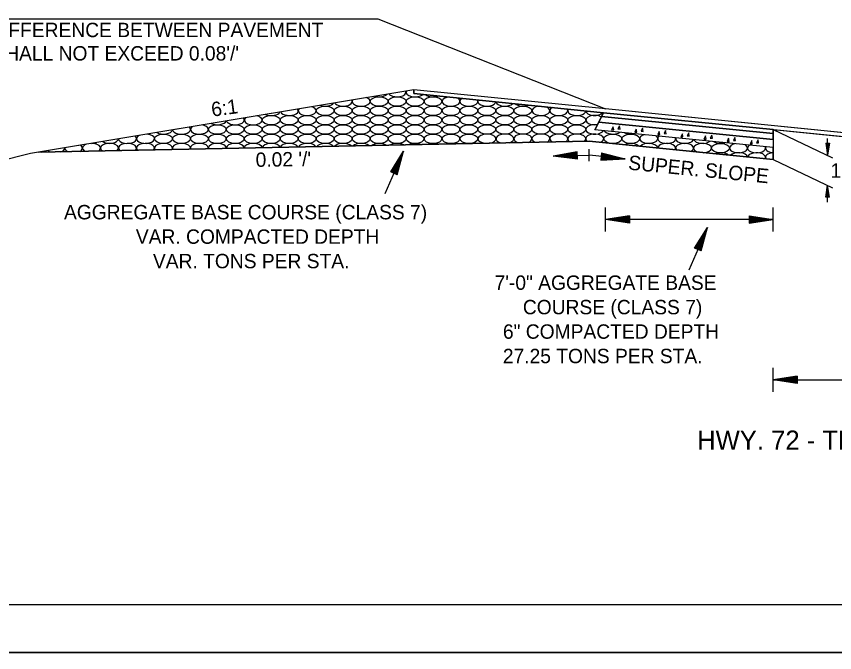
# Model space of a CAD drawing. Extents: x 1371763 to 1372860, y 385599 to 385872.
# Drawn here: x 1372517.33 to 1372551.49, y 385598.59 to 385625.12 of the extents above; entities that cross this region are included whole.
import ezdxf

# ---------------------------------------------------------------- set-up
doc = ezdxf.new("R2010")
doc.units = 0
for name, color, linetype in [('R_Border', 7, 'Continuous'), ('R_Draft', 7, 'Continuous'), ('R_No Plot', 7, 'Continuous')]:
    doc.layers.add(name, color=color, linetype=linetype)

msp = doc.modelspace()

# ---------------------------------------------------------------- linework, layer by layer
at = {"layer": 'R_Border'}
msp.add_line((1372657.298, 385600.577), (1372499.208, 385600.577), dxfattribs=at)
at = {"layer": 'R_Draft'}
for p, q in [((1372503.754, 385625.023), (1372532.427, 385625.023)), ((1372532.427, 385625.023), (1372541.923, 385621.266)), ((1372533.919, 385622.066), (1372517.919, 385619.4)), ((1372541.923, 385621.266), (1372533.919, 385622.066)), ((1372541.843, 385621.107), (1372533.919, 385621.9)), ((1372559.923, 385619.466), (1372541.923, 385621.266)), ((1372541.764, 385620.948), (1372541.645, 385620.71)), ((1372541.843, 385621.107), (1372541.764, 385620.948)), ((1372548.921, 385620.233), (1372541.764, 385620.948)), ((1372559.923, 385619.299), (1372541.843, 385621.107)), ((1372541.645, 385620.71), (1372541.486, 385620.393)), ((1372548.921, 385619.983), (1372541.645, 385620.71)), ((1372548.921, 385619.649), (1372541.486, 385620.393)), ((1372548.921, 385620.399), (1372551.409, 385619.227)), ((1372541.248, 385619.917), (1372518.262, 385619.457)), ((1372548.92, 385619.149), (1372541.248, 385619.917)), ((1372551.196, 385619.328), (1372551.196, 385620.035)), ((1372541.248, 385619.078), (1372541.248, 385619.578)), ((1372551.121, 385619.828), (1372551.196, 385619.328)), ((1372551.121, 385619.828), (1372551.271, 385619.828)), ((1372551.134, 385619.828), (1372551.196, 385619.411)), ((1372551.147, 385619.828), (1372551.196, 385619.497)), ((1372551.159, 385619.828), (1372551.196, 385619.58)), ((1372551.172, 385619.828), (1372551.196, 385619.665)), ((1372551.185, 385619.828), (1372551.196, 385619.749)), ((1372551.271, 385619.828), (1372551.196, 385619.328)), ((1372551.221, 385619.828), (1372551.196, 385619.665)), ((1372551.246, 385619.828), (1372551.196, 385619.497)), ((1372551.259, 385619.828), (1372551.196, 385619.411)), ((1372551.234, 385619.828), (1372551.196, 385619.58)), ((1372551.208, 385619.828), (1372551.196, 385619.749)), ((1372517.923, 385619.399), (1372508.221, 385616.974)), ((1372533.498, 385619.496), (1372532.72, 385617.722)), ((1372532.959, 385618.641), (1372533.498, 385619.496)), ((1372532.982, 385618.631), (1372533.431, 385619.343)), ((1372533.005, 385618.62), (1372533.362, 385619.186)), ((1372533.187, 385618.54), (1372533.362, 385619.186)), ((1372533.211, 385618.53), (1372533.431, 385619.343)), ((1372533.234, 385618.52), (1372533.498, 385619.496)), ((1372540.745, 385619.468), (1372539.748, 385619.298)), ((1372539.748, 385619.298), (1372541.248, 385619.328)), ((1372540.751, 385619.168), (1372539.748, 385619.298)), ((1372540.746, 385619.443), (1372539.915, 385619.301)), ((1372540.751, 385619.193), (1372539.915, 385619.301)), ((1372540.746, 385619.417), (1372540.087, 385619.305)), ((1372540.75, 385619.218), (1372540.087, 385619.305)), ((1372540.747, 385619.392), (1372540.254, 385619.308)), ((1372540.75, 385619.243), (1372540.254, 385619.308)), ((1372540.747, 385619.367), (1372540.423, 385619.311)), ((1372540.749, 385619.269), (1372540.423, 385619.311)), ((1372540.748, 385619.341), (1372540.59, 385619.315)), ((1372540.749, 385619.294), (1372540.59, 385619.315)), ((1372540.751, 385619.168), (1372540.745, 385619.468)), ((1372542.741, 385619.179), (1372541.248, 385619.328)), ((1372541.761, 385619.427), (1372541.731, 385619.129)), ((1372541.733, 385619.154), (1372542.575, 385619.195)), ((1372541.736, 385619.179), (1372542.403, 385619.212)), ((1372541.738, 385619.204), (1372542.238, 385619.229)), ((1372541.741, 385619.229), (1372542.069, 385619.246)), ((1372541.743, 385619.255), (1372541.903, 385619.262)), ((1372541.748, 385619.302), (1372541.903, 385619.262)), ((1372541.75, 385619.326), (1372542.069, 385619.246)), ((1372541.753, 385619.352), (1372542.238, 385619.229)), ((1372541.756, 385619.377), (1372542.403, 385619.212)), ((1372541.758, 385619.403), (1372542.575, 385619.195)), ((1372541.761, 385619.427), (1372542.741, 385619.179)), ((1372533.028, 385618.61), (1372533.295, 385619.033)), ((1372533.051, 385618.6), (1372533.227, 385618.878)), ((1372533.141, 385618.561), (1372533.227, 385618.878)), ((1372533.165, 385618.55), (1372533.295, 385619.033)), ((1372541.731, 385619.129), (1372542.741, 385619.179)), ((1372548.921, 385619.149), (1372551.409, 385617.977)), ((1372533.234, 385618.52), (1372532.959, 385618.641)), ((1372533.075, 385618.59), (1372533.16, 385618.725)), ((1372533.118, 385618.571), (1372533.16, 385618.725)), ((1372551.121, 385617.578), (1372551.196, 385618.078)), ((1372551.133, 385617.578), (1372551.196, 385617.994)), ((1372551.146, 385617.578), (1372551.196, 385617.908)), ((1372551.159, 385617.578), (1372551.196, 385617.825)), ((1372551.271, 385617.578), (1372551.196, 385618.078)), ((1372551.196, 385617.37), (1372551.196, 385618.078)), ((1372551.258, 385617.578), (1372551.196, 385617.994)), ((1372551.246, 385617.578), (1372551.196, 385617.908)), ((1372551.233, 385617.578), (1372551.196, 385617.825)), ((1372551.271, 385617.578), (1372551.121, 385617.578)), ((1372551.171, 385617.578), (1372551.196, 385617.74)), ((1372551.184, 385617.578), (1372551.196, 385617.657)), ((1372551.22, 385617.578), (1372551.196, 385617.74)), ((1372551.208, 385617.578), (1372551.196, 385617.657)), ((1372541.926, 385616.149), (1372541.926, 385617.149)), ((1372548.923, 385616.149), (1372548.923, 385617.149)), ((1372542.926, 385616.799), (1372541.926, 385616.649)), ((1372542.926, 385616.799), (1372542.926, 385616.499)), ((1372547.923, 385616.799), (1372548.923, 385616.649)), ((1372547.923, 385616.799), (1372547.923, 385616.499)), ((1372548.923, 385616.649), (1372541.926, 385616.649)), ((1372542.926, 385616.499), (1372541.926, 385616.649)), ((1372542.926, 385616.774), (1372542.093, 385616.649)), ((1372542.926, 385616.524), (1372542.093, 385616.649)), ((1372542.926, 385616.749), (1372542.265, 385616.649)), ((1372542.926, 385616.55), (1372542.265, 385616.649)), ((1372542.926, 385616.724), (1372542.432, 385616.649)), ((1372542.926, 385616.575), (1372542.432, 385616.649)), ((1372542.926, 385616.698), (1372542.601, 385616.649)), ((1372542.926, 385616.6), (1372542.601, 385616.649)), ((1372542.926, 385616.673), (1372542.768, 385616.649)), ((1372542.926, 385616.626), (1372542.768, 385616.649)), ((1372547.923, 385616.774), (1372548.756, 385616.649)), ((1372547.923, 385616.749), (1372548.584, 385616.649)), ((1372547.923, 385616.724), (1372548.417, 385616.649)), ((1372547.923, 385616.698), (1372548.248, 385616.649)), ((1372547.923, 385616.673), (1372548.081, 385616.649)), ((1372547.923, 385616.499), (1372548.923, 385616.649)), ((1372547.923, 385616.6), (1372548.248, 385616.649)), ((1372547.923, 385616.55), (1372548.584, 385616.649)), ((1372547.923, 385616.524), (1372548.756, 385616.649)), ((1372547.923, 385616.575), (1372548.417, 385616.649)), ((1372547.923, 385616.626), (1372548.081, 385616.649)), ((1372546.182, 385616.317), (1372545.403, 385614.543)), ((1372545.643, 385615.461), (1372546.182, 385616.317)), ((1372545.665, 385615.451), (1372546.115, 385616.164)), ((1372545.894, 385615.351), (1372546.115, 385616.164)), ((1372545.917, 385615.341), (1372546.182, 385616.317)), ((1372545.689, 385615.441), (1372546.046, 385616.006)), ((1372545.712, 385615.431), (1372545.979, 385615.854)), ((1372545.848, 385615.371), (1372545.979, 385615.854)), ((1372545.871, 385615.361), (1372546.046, 385616.006)), ((1372545.917, 385615.341), (1372545.643, 385615.461)), ((1372545.735, 385615.421), (1372545.911, 385615.699)), ((1372545.758, 385615.411), (1372545.843, 385615.546)), ((1372545.801, 385615.392), (1372545.843, 385615.546)), ((1372545.824, 385615.382), (1372545.911, 385615.699)), ((1372548.921, 385609.464), (1372548.921, 385610.464)), ((1372549.921, 385610.114), (1372548.921, 385609.964)), ((1372549.921, 385609.814), (1372548.921, 385609.964)), ((1372548.921, 385609.964), (1372570.921, 385609.964)), ((1372549.921, 385610.089), (1372549.088, 385609.964)), ((1372549.921, 385609.839), (1372549.088, 385609.964)), ((1372549.921, 385610.063), (1372549.26, 385609.964)), ((1372549.921, 385609.864), (1372549.26, 385609.964)), ((1372549.921, 385610.038), (1372549.426, 385609.964)), ((1372549.921, 385609.889), (1372549.426, 385609.964)), ((1372549.921, 385610.012), (1372549.596, 385609.964)), ((1372549.921, 385609.915), (1372549.596, 385609.964)), ((1372549.921, 385609.987), (1372549.763, 385609.964)), ((1372549.921, 385609.94), (1372549.763, 385609.964)), ((1372549.921, 385610.114), (1372549.921, 385609.814))]:
    msp.add_line(p, q, dxfattribs=at)
for points in [[(1372541.248, 385619.917), (1372548.92, 385619.149), (1372548.921, 385619.649), (1372541.486, 385620.393), (1372541.645, 385620.71), (1372541.764, 385620.948), (1372541.843, 385621.107), (1372533.919, 385621.9), (1372533.919, 385622.066), (1372518.262, 385619.457)], [(1372559.923, 385619.466), (1372541.923, 385621.266), (1372533.919, 385622.066), (1372533.919, 385621.9), (1372541.843, 385621.107), (1372548.921, 385620.399), (1372559.923, 385619.299), (1372570.921, 385618.199), (1372578.01, 385617.49), (1372585.918, 385616.7), (1372585.918, 385616.866), (1372577.923, 385617.666)], [(1372548.921, 385620.233), (1372541.764, 385620.948), (1372541.645, 385620.71), (1372548.921, 385619.983)], [(1372548.921, 385620.399), (1372541.843, 385621.107), (1372541.764, 385620.948), (1372548.921, 385620.233)], [(1372548.921, 385619.649), (1372541.486, 385620.393), (1372541.645, 385620.71), (1372548.921, 385619.983)]]:
    msp.add_lwpolyline(points, close=True, dxfattribs=at)
for points in [[(1372542.508, 385620.556), (1372542.445, 385620.429), (1372542.533, 385620.423), (1372542.508, 385620.556)], [(1372542.244, 385620.519), (1372542.181, 385620.393), (1372542.268, 385620.386), (1372542.244, 385620.519)], [(1372543.208, 385620.423), (1372543.145, 385620.296), (1372543.233, 385620.29), (1372543.208, 385620.423)], [(1372543.473, 385620.459), (1372543.41, 385620.333), (1372543.497, 385620.326), (1372543.473, 385620.459)], [(1372544.172, 385620.326), (1372544.109, 385620.2), (1372544.197, 385620.194), (1372544.172, 385620.326)], [(1372544.437, 385620.363), (1372544.374, 385620.236), (1372544.462, 385620.23), (1372544.437, 385620.363)], [(1372545.136, 385620.23), (1372545.073, 385620.104), (1372545.161, 385620.097), (1372545.136, 385620.23)], [(1372545.401, 385620.266), (1372545.338, 385620.14), (1372545.426, 385620.133), (1372545.401, 385620.266)], [(1372548.921, 385620.399), (1372548.921, 385620.233), (1372548.921, 385619.983), (1372548.921, 385619.649), (1372548.92, 385619.149)], [(1372546.101, 385620.134), (1372546.037, 385620.007), (1372546.125, 385620.001), (1372546.101, 385620.134)], [(1372546.365, 385620.17), (1372546.302, 385620.043), (1372546.39, 385620.037), (1372546.365, 385620.17)], [(1372547.065, 385620.037), (1372547.002, 385619.911), (1372547.09, 385619.904), (1372547.065, 385620.037)], [(1372547.33, 385620.073), (1372547.267, 385619.947), (1372547.354, 385619.941), (1372547.33, 385620.073)], [(1372548.029, 385619.941), (1372547.966, 385619.814), (1372548.054, 385619.808), (1372548.029, 385619.941)], [(1372548.294, 385619.977), (1372548.231, 385619.85), (1372548.319, 385619.844), (1372548.294, 385619.977)]]:
    msp.add_lwpolyline(points, dxfattribs=at)
for centre, start_param, end_param in [((1372533.226, 385621.963), 3.510928, 6.536554), ((1372533.976, 385621.963), 2.864893, 5.737782), ((1372530.975, 385621.574), 3.445132, 6.60235), ((1372531.725, 385621.574), 2.783558, 6.49351), ((1372531.725, 385621.574), 0.210325, 0.980739), ((1372532.476, 385621.963), 4.18802, 5.859462), ((1372534.726, 385621.963), 3.763991, 5.279299), ((1372535.477, 385621.574), 1.919295, 6.431245), ((1372535.477, 385621.574), 0.148059, 0.84081), ((1372536.227, 385621.574), 2.451426, 6.284443), ((1372536.977, 385621.574), 2.850942, 6.192348), ((1372536.227, 385621.574), 0.001258, 0.308679), ((1372528.724, 385621.185), 3.379302, 6.66818), ((1372529.475, 385621.185), 2.696598, 6.67801), ((1372529.475, 385621.185), 0.394825, 1.067699), ((1372530.225, 385621.574), 4.102559, 5.944923), ((1372537.728, 385621.574), 3.234058, 5.809232), ((1372538.478, 385621.574), 3.669829, 5.373461), ((1372539.228, 385621.185), 1.767357, 6.413906), ((1372539.228, 385621.185), 0.130721, 0.992747), ((1372539.978, 385621.185), 2.372369, 6.670921), ((1372540.729, 385621.185), 2.782482, 6.260808), ((1372527.224, 385620.797), 2.601805, 6.866123), ((1372527.224, 385620.797), 0.582938, 1.162492), ((1372527.974, 385621.185), 4.022332, 6.025151), ((1372541.479, 385620.797), 0.746523, 5.0299), ((1372541.479, 385621.185), 3.164067, 5.879223), ((1372524.973, 385620.408), 0.782462, 1.268923), ((1372525.723, 385620.797), 3.946037, 6.101445), ((1372526.473, 385620.797), 3.31315, 6.734332), ((1372541.479, 385620.408), 1.278376, 6.017592), ((1372522.722, 385620.02), 1.006428, 1.394762), ((1372523.472, 385620.408), 3.872757, 6.174726), ((1372524.223, 385620.408), 3.246375, 6.469171), ((1372524.223, 385620.408), 0.185986, 0.517922), ((1372524.973, 385620.408), 2.495374, 7.065647), ((1372536.977, 385620.02), 4.995321, 10.789869), ((1372537.728, 385620.02), 5.217621, 10.567569), ((1372538.478, 385620.02), 0.881914, 4.134468), ((1372539.228, 385620.02), 0.332063, 4.011315), ((1372539.978, 385620.02), 5.599019, 9.113607), ((1372540.729, 385620.02), 5.697826, 9.496048), ((1372541.479, 385620.02), 1.79803, 3.711972), ((1372541.479, 385620.02), 5.400316, 8.081215), ((1372542.229, 385620.408), 3.422052, 5.621238), ((1372542.979, 385620.408), 3.935605, 5.107685), ((1372521.222, 385620.02), 3.801803, 6.24568), ((1372521.972, 385620.02), 3.178651, 6.653682), ((1372521.972, 385620.02), 0.370496, 0.585646), ((1372522.722, 385620.02), 2.369535, 7.289613), ((1372538.478, 385620.02), 5.367537, 7.165099), ((1372539.228, 385620.02), 5.49069, 6.615248), ((1372539.978, 385620.02), 2.830422, 3.902986), ((1372540.729, 385620.02), 3.212863, 3.804179), ((1372543.73, 385620.02), 2.100651, 6.942639), ((1372544.48, 385620.02), 2.569436, 6.473854), ((1372545.23, 385620.02), 2.957796, 6.085494), ((1372545.98, 385620.02), 3.347277, 5.696013), ((1372546.731, 385620.02), 3.822364, 5.220926), ((1372518.971, 385619.631), 5.351992, 6.314844), ((1372519.721, 385619.631), 3.109608, 4.0246), ((1372519.721, 385619.631), 5.477405, 6.840928), ((1372519.721, 385619.631), 0.557742, 0.654689), ((1372520.471, 385619.631), 2.201869, 3.914902), ((1372520.471, 385619.631), 1.287965, 1.562428), ((1372520.471, 385620.02), 4.720981, 5.326502), ((1372520.471, 385619.631), 5.587103, 7.57115), ((1372521.222, 385619.631), 5.686828, 10.098362), ((1372521.972, 385619.631), 5.779687, 10.005503), ((1372522.722, 385619.631), 5.867605, 9.917586), ((1372523.472, 385619.631), 5.95189, 9.8333), ((1372524.223, 385619.631), 6.033498, 9.751692), ((1372524.973, 385619.631), 6.113173, 9.672017), ((1372525.723, 385619.631), 6.191523, 9.593667), ((1372526.473, 385619.631), 6.269074, 9.516116), ((1372527.224, 385619.631), 0.063123, 3.155696), ((1372527.974, 385619.631), 0.140505, 3.078315), ((1372528.724, 385619.631), 0.218505, 3.000315), ((1372529.475, 385619.631), 0.29763, 2.921189), ((1372530.225, 385619.631), 0.378455, 2.840364), ((1372530.975, 385619.631), 0.461666, 2.757154), ((1372531.725, 385619.631), 0.548128, 2.670692), ((1372532.476, 385619.631), 0.638999, 2.57982), ((1372533.226, 385619.631), 0.735937, 2.482882), ((1372533.976, 385619.631), 0.841517, 2.377302), ((1372534.726, 385619.631), 0.960237, 2.258583), ((1372535.477, 385619.631), 1.101559, 2.117261), ((1372536.227, 385619.631), 1.295065, 1.923755), ((1372542.229, 385619.631), 1.051122, 1.708999), ((1372542.979, 385619.631), 0.412394, 2.347727), ((1372543.73, 385619.631), 6.281636, 9.044855), ((1372544.48, 385619.631), 5.900164, 9.426327), ((1372545.23, 385619.631), 5.485621, 9.840871), ((1372545.98, 385619.631), 4.841041, 10.485451), ((1372547.481, 385619.631), 1.990759, 7.052531), ((1372548.231, 385619.631), 2.495179, 6.321852), ((1372548.982, 385619.631), 2.889926, 4.549776), ((1372548.231, 385619.631), 0.038667, 0.264926), ((1372518.221, 385619.631), 5.197456, 5.499919), ((1372518.971, 385619.631), 3.732638, 4.150013), ((1372546.731, 385619.243), 0.497453, 2.262668), ((1372547.481, 385619.243), 0.068122, 2.691999), ((1372548.231, 385619.243), 5.96895, 9.357542), ((1372548.982, 385619.243), 1.733409, 3.47717)]:
    msp.add_ellipse(centre, major_axis=(0.375, 0), ratio=0.517889, start_param=start_param, end_param=end_param, dxfattribs=at)
for centre in [(1372532.476, 385621.574), (1372533.226, 385621.574), (1372533.976, 385621.574), (1372534.726, 385621.574), (1372530.225, 385621.185), (1372530.975, 385621.185), (1372531.725, 385621.185), (1372532.476, 385621.185), (1372533.226, 385621.185), (1372533.976, 385621.185), (1372534.726, 385621.185), (1372535.477, 385621.185), (1372536.227, 385621.185), (1372536.977, 385621.185), (1372537.728, 385621.185), (1372538.478, 385621.185), (1372527.974, 385620.797), (1372528.724, 385620.797), (1372529.475, 385620.797), (1372530.225, 385620.797), (1372530.975, 385620.797), (1372531.725, 385620.797), (1372532.476, 385620.797), (1372533.226, 385620.797), (1372533.976, 385620.797), (1372534.726, 385620.797), (1372535.477, 385620.797), (1372536.227, 385620.797), (1372536.977, 385620.797), (1372537.728, 385620.797), (1372538.478, 385620.797), (1372539.228, 385620.797), (1372539.978, 385620.797), (1372540.729, 385620.797), (1372525.723, 385620.408), (1372526.473, 385620.408), (1372527.224, 385620.408), (1372527.974, 385620.408), (1372528.724, 385620.408), (1372529.475, 385620.408), (1372530.225, 385620.408), (1372530.975, 385620.408), (1372531.725, 385620.408), (1372532.476, 385620.408), (1372533.226, 385620.408), (1372533.976, 385620.408), (1372534.726, 385620.408), (1372535.477, 385620.408), (1372536.227, 385620.408), (1372536.977, 385620.408), (1372537.728, 385620.408), (1372538.478, 385620.408), (1372539.228, 385620.408), (1372539.978, 385620.408), (1372540.729, 385620.408), (1372523.472, 385620.02), (1372524.223, 385620.02), (1372524.973, 385620.02), (1372525.723, 385620.02), (1372526.473, 385620.02), (1372527.224, 385620.02), (1372527.974, 385620.02), (1372528.724, 385620.02), (1372529.475, 385620.02), (1372530.225, 385620.02), (1372530.975, 385620.02), (1372531.725, 385620.02), (1372532.476, 385620.02), (1372533.226, 385620.02), (1372533.976, 385620.02), (1372534.726, 385620.02), (1372535.477, 385620.02), (1372536.227, 385620.02), (1372542.229, 385620.02), (1372542.979, 385620.02), (1372546.731, 385619.631)]:
    msp.add_ellipse(centre, major_axis=(0.375, 0), ratio=0.517889, dxfattribs=at)
at = {"layer": 'R_No Plot'}
msp.add_line((1372493.007, 385598.587), (1372659.674, 385598.587), dxfattribs=at)
for points in [[(1372493.004, 385705.254), (1372659.674, 385705.254), (1372659.674, 385598.585), (1372493.004, 385598.585)], [(1372616.168, 385703.307), (1372625.978, 385703.307), (1372625.978, 385698.367), (1372634.034, 385698.367), (1372645.634, 385698.367), (1372645.634, 385682.032), (1372657.238, 385682.032), (1372657.298, 385600.577), (1372499.208, 385600.577), (1372499.208, 385703.307)]]:
    msp.add_lwpolyline(points, close=True, dxfattribs=at)

# ---------------------------------------------------------------- texts
at = {"layer": 'R_Draft'}
for s, height, p in [('TRANSITIONS THE ALGEBRAIC DIFFERENCE BETWEEN PAVEMENT', 0.6, (1372503.937, 385624.257)), ("SLOPE AND SHOULDER SLOPE SHALL NOT EXCEED 0.08'/'", 0.6, (1372503.937, 385623.282)), ('15" NOTCH', 0.6, (1372551.316, 385618.392)), ('HWY. 72 - THREE LANE NOTCH AND WIDEN', 0.8, (1372545.75, 385607.048))]:
    msp.add_text(s, height=height, dxfattribs=at).set_placement(p)
for s, rotation, p in [('6:1', 7.7154, (1372525.51, 385620.938)), ("0.02 '/'", 0.9853, (1372527.327, 385618.842)), ('SUPER. SLOPE', 354.3792, (1372542.858, 385618.734)), ('AGGREGATE BASE COURSE (CLASS 7)', 0, (1372519.322, 385616.657)), ('VAR. COMPACTED DEPTH', 0, (1372522.322, 385615.637)), ('VAR. TONS PER STA.', 0, (1372523.035, 385614.617)), ('7\'-0" AGGREGATE BASE ', 0, (1372537.296, 385613.717)), ('COURSE (CLASS 7)', 0, (1372538.477, 385612.697)), ('6" COMPACTED DEPTH', 0, (1372537.645, 385611.677)), ('27.25 TONS PER STA.', 0, (1372537.641, 385610.657))]:
    msp.add_text(s, height=0.6, rotation=rotation, dxfattribs=at).set_placement(p)

doc.saveas('drawing.dxf')
